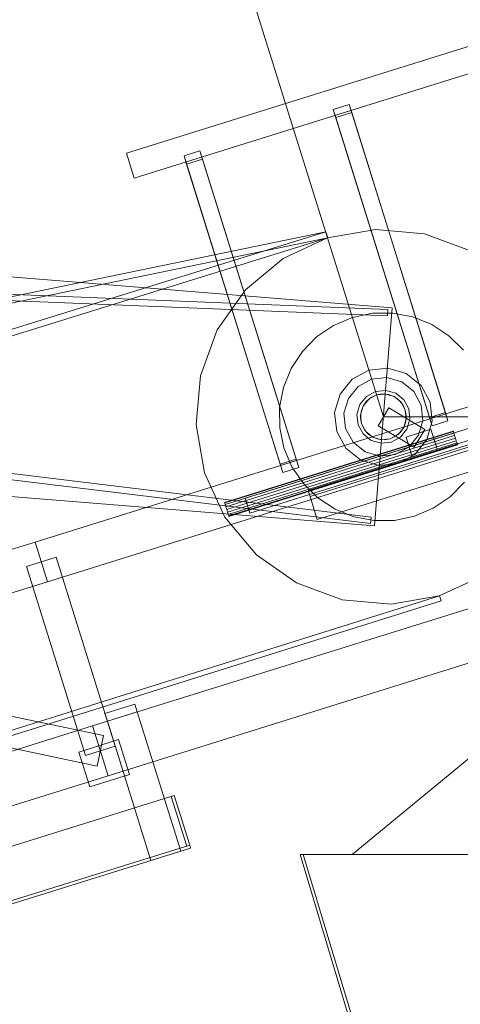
# Model space of a CAD drawing. Header units: millimetres. Extents: x -2233 to 61924, y -68080 to 6847.
# Tile 836 of 1056: x 24231 to 24654, y 2686 to 3631. Entities that reach past the tile are written whole.
import ezdxf

# ---------------------------------------------------------------- set-up
doc = ezdxf.new("R2010")
doc.units = ezdxf.units.MM
for name, color, linetype, lineweight in [('COTAS_P', 1, 'Continuous', 0), ('lateral_briquetadora', 7, 'Continuous', 0), ('lateral_C02', 7, 'Continuous', 0), ('lateral_C02-briq', 7, 'Continuous', 0)]:
    doc.layers.add(name, color=color, linetype=linetype, lineweight=lineweight)
doc.dimstyles.new('R19_100', dxfattribs={"dimtxt": 250, "dimasz": 150, "dimexe": 150, "dimexo": 80, "dimgap": 100, "dimtad": 1, "dimtih": 1, "dimtoh": 1, "dimdsep": 46, "dimcen": 0.09, "dimadec": 0, "dimazin": 0, "dimtfac": 1, "dimtdec": 4, "dimtofl": 0, "dimtmove": 0, "dimatfit": 3, "dimfxl": 1, "dimtolj": 1, "dimtzin": 0, "dimarcsym": 0})

# ---------------------------------------------------------------- blocks, each defined once
blk = doc.blocks.new('DIM_R28_4')
at = {"layer": 'COTAS_P'}
for p, q in [((15248.37, 1279.09), (24311.82, 4109.09)), ((24311.82, 4109.09), (24155.23, 4107.34)), ((24311.82, 4109.09), (24182.05, 4021.43)), ((24580.07, 3250), (24311.82, 4109.09)), ((15248.37, 1279.09), (15378.14, 1366.76)), ((15248.37, 1279.09), (15404.97, 1280.85)), ((15516.62, 420), (15248.37, 1279.09))]:
    blk.add_line(p, q, dxfattribs=at)
blk.add_text('9495 P', height=250, rotation=17.34062, dxfattribs=at).set_placement((19750.29, 2789.55))
blk = doc.blocks.new('DIM_R28_6')
at = {"layer": 'COTAS_P'}
for p, q in [((24580.07, 3250), (24980.07, 3250)), ((24980.07, 3250), (24935.07, 3100)), ((24980.07, 0), (24980.07, 3250)), ((24980.07, 3250), (25025.07, 3100)), ((24980.07, 0), (24935.07, 150)), ((24980.07, 0), (25025.07, 150)), ((24580.07, 0), (24980.07, 0))]:
    blk.add_line(p, q, dxfattribs=at)
blk.add_text('3250 P', height=250, rotation=90, dxfattribs=at).set_placement((24880.07, 1625))

msp = doc.modelspace()

# ---------------------------------------------------------------- linework, layer by layer
at = {"layer": 'lateral_briquetadora'}
for p, q in [((25200.067, 2830), (24500.067, 2830)), ((24500.067, 2830), (24650.067, 2330)), ((24500.067, 2830), (24503.067, 2830)), ((24653.067, 2330), (24503.067, 2830))]:
    msp.add_line(p, q, dxfattribs=at)
at = {"layer": 'lateral_C02'}
for p, q in [((24333.453, 3502.995), (24868.001, 3669.904)), ((24340.905, 3479.131), (24875.452, 3646.04)), ((24531.901, 3545.175), (24547.174, 3549.944)), ((24534.354, 3537.318), (24531.901, 3545.175)), ((24624.297, 3249.265), (24531.901, 3545.175)), ((24547.174, 3549.944), (24549.627, 3542.087)), ((24639.57, 3254.034), (24547.174, 3549.944)), ((24549.627, 3542.087), (24534.354, 3537.318)), ((24626.75, 3241.407), (24534.354, 3537.318)), ((24549.627, 3542.087), (24642.023, 3246.176)), ((24333.453, 3502.995), (24340.905, 3479.131)), ((24388.718, 3500.468), (24403.991, 3505.237)), ((24391.172, 3492.61), (24388.718, 3500.468)), ((24481.114, 3204.557), (24388.718, 3500.468)), ((24406.445, 3497.379), (24391.172, 3492.61)), ((24403.991, 3505.237), (24406.445, 3497.379)), ((24496.387, 3209.326), (24403.991, 3505.237)), ((24406.445, 3497.379), (24498.841, 3201.469)), ((24483.568, 3196.7), (24391.172, 3492.61)), ((23589.024, 3435.427), (24588.525, 3354.659)), ((24524.933, 3427.641), (23830.921, 3284.307)), ((23832.7, 3278.577), (24526.711, 3421.91)), ((23851.323, 3218.571), (24524.933, 3427.641)), ((24526.711, 3421.91), (23853.102, 3212.841)), ((24526.418, 3421.819), (24483.776, 3402.079)), ((24524.933, 3427.641), (24526.711, 3421.91)), ((24572.716, 3429.85), (24526.418, 3421.819)), ((24619.515, 3425.624), (24572.716, 3429.85)), ((24663.626, 3409.43), (24619.515, 3425.624)), ((23583.132, 3393.716), (24584.262, 3352.915)), ((24483.776, 3402.079), (24447.696, 3371.975)), ((23582.888, 3387.721), (24584.017, 3346.92)), ((24447.696, 3371.975), (24420.637, 3333.559)), ((24550.262, 3345.455), (24569.457, 3349.436)), ((24569.457, 3349.436), (24589.06, 3349.595)), ((24588.525, 3354.659), (24571.61, 3145.341)), ((24584.262, 3352.915), (24584.017, 3346.92)), ((24589.06, 3349.595), (24608.317, 3345.927)), ((24608.317, 3345.927), (24626.489, 3338.572)), ((24516.002, 3326.783), (24532.213, 3337.806)), ((24532.213, 3337.806), (24550.262, 3345.455)), ((24626.489, 3338.572), (24642.877, 3327.814)), ((24420.637, 3333.559), (24404.443, 3289.448)), ((24642.877, 3327.814), (24656.85, 3314.065)), ((24502.253, 3312.809), (24516.002, 3326.783)), ((24491.495, 3296.421), (24502.253, 3312.809)), ((24245.673, 3129.873), (24756.357, 3289.331)), ((24404.443, 3289.448), (24400.218, 3242.649)), ((24484.141, 3278.25), (24491.495, 3296.421)), ((24566.059, 3294.864), (24549.957, 3286.088)), ((24584.294, 3296.81), (24566.059, 3294.864)), ((24601.886, 3291.629), (24584.294, 3296.81)), ((24616.155, 3280.111), (24601.886, 3291.629)), ((24549.957, 3286.088), (24538.439, 3271.818)), ((24568.742, 3286.273), (24555.723, 3279.178)), ((24583.485, 3287.846), (24568.742, 3286.273)), ((24597.708, 3283.657), (24583.485, 3287.846)), ((24609.245, 3274.345), (24597.708, 3283.657)), ((24624.931, 3264.008), (24616.155, 3280.111)), ((23573.713, 3274.182), (24568.404, 3153.704)), ((24480.473, 3258.993), (24484.141, 3278.25)), ((24538.439, 3271.818), (24533.258, 3254.227)), ((24555.723, 3279.178), (24546.41, 3267.64)), ((24572.467, 3274.341), (24563.731, 3269.58)), ((24573.51, 3271), (24565.973, 3266.892)), ((24568.299, 3268.587), (24573.51, 3271)), ((24582.361, 3275.397), (24572.467, 3274.341)), ((24573.51, 3271), (24579.169, 3271.982)), ((24582.046, 3271.911), (24573.51, 3271)), ((24579.169, 3271.982), (24584.889, 3271.465)), ((24590.28, 3269.486), (24582.046, 3271.911)), ((24591.905, 3272.586), (24582.361, 3275.397)), ((24584.889, 3271.465), (24590.28, 3269.486)), ((24599.647, 3266.337), (24591.905, 3272.586)), ((24616.34, 3261.326), (24609.245, 3274.345)), ((23572.992, 3268.225), (24567.683, 3147.747)), ((24546.41, 3267.64), (24542.221, 3253.417)), ((24557.482, 3261.837), (24554.671, 3252.293)), ((24563.731, 3269.58), (24557.482, 3261.837)), ((24565.973, 3266.892), (24560.582, 3260.213)), ((24560.582, 3260.213), (24563.889, 3264.908)), ((24563.889, 3264.908), (24568.299, 3268.587)), ((24596.96, 3264.094), (24590.28, 3269.486)), ((24590.28, 3269.486), (24594.976, 3266.179)), ((24594.976, 3266.179), (24598.655, 3261.769)), ((24601.068, 3256.557), (24596.96, 3264.094)), ((24598.655, 3261.769), (24601.068, 3256.557)), ((24604.409, 3257.6), (24599.647, 3266.337)), ((24617.914, 3246.583), (24616.34, 3261.326)), ((24626.877, 3245.773), (24624.931, 3264.008)), ((24480.632, 3239.39), (24480.473, 3258.993)), ((24533.258, 3254.227), (24535.204, 3235.992)), ((24542.221, 3253.417), (24543.795, 3238.674)), ((24554.671, 3252.293), (24555.726, 3242.4)), ((24558.086, 3249.102), (24558.602, 3254.821)), ((24560.582, 3260.213), (24558.157, 3251.978)), ((24558.157, 3251.978), (24559.067, 3243.443)), ((24558.602, 3254.821), (24560.582, 3260.213)), ((24585.169, 3258.601), (24574.966, 3241.399)), ((24619.883, 3238.012), (24585.169, 3258.601)), ((24601.978, 3248.022), (24601.068, 3256.557)), ((24601.068, 3256.557), (24602.049, 3250.898)), ((24605.464, 3247.707), (24604.409, 3257.6)), ((24639.57, 3254.034), (24624.297, 3249.265)), ((24642.023, 3246.176), (24639.57, 3254.034)), ((24257.595, 3091.691), (24768.279, 3251.149)), ((24400.218, 3242.649), (24408.249, 3196.351)), ((24447.317, 3171.883), (24685.954, 3246.396)), ((24555.726, 3242.4), (24560.488, 3233.663)), ((24559.067, 3243.443), (24558.086, 3249.102)), ((24559.067, 3243.443), (24563.175, 3235.906)), ((24561.48, 3238.231), (24559.067, 3243.443)), ((24599.553, 3239.787), (24601.978, 3248.022)), ((24601.533, 3245.179), (24599.553, 3239.787)), ((24602.049, 3250.898), (24601.533, 3245.179)), ((24602.653, 3238.163), (24605.464, 3247.707)), ((24613.725, 3232.36), (24617.914, 3246.583)), ((24621.696, 3228.182), (24626.877, 3245.773)), ((24624.297, 3249.265), (24626.75, 3241.407)), ((24626.75, 3241.407), (24642.023, 3246.176)), ((24427.63, 3167.831), (24647.176, 3236.383)), ((24427.789, 3167.322), (24647.335, 3235.874)), ((24428.241, 3165.874), (24647.787, 3234.426)), ((24484.613, 3220.195), (24480.632, 3239.39)), ((24507.868, 3179.266), (24679.687, 3232.915)), ((24535.204, 3235.992), (24543.979, 3219.889)), ((24543.795, 3238.674), (24550.89, 3225.655)), ((24560.488, 3233.663), (24568.23, 3227.414)), ((24565.159, 3233.821), (24561.48, 3238.231)), ((24563.175, 3235.906), (24569.855, 3230.514)), ((24569.855, 3230.514), (24565.159, 3233.821)), ((24609.681, 3220.81), (24574.966, 3241.399)), ((24586.625, 3229), (24594.162, 3233.108)), ((24596.246, 3235.092), (24591.836, 3231.413)), ((24594.162, 3233.108), (24599.553, 3239.787)), ((24599.553, 3239.787), (24596.246, 3235.092)), ((24596.404, 3230.42), (24602.653, 3238.163)), ((24601.837, 3230.607), (24625.701, 3238.058)), ((24619.883, 3238.012), (24609.681, 3220.81)), ((24631.662, 3218.967), (24625.701, 3238.058)), ((24647.335, 3235.874), (24647.176, 3236.383)), ((24647.787, 3234.426), (24647.335, 3235.874)), ((24648.464, 3232.258), (24647.787, 3234.426)), ((23572.11, 3226.109), (24571.61, 3145.341)), ((24428.918, 3163.706), (24648.464, 3232.258)), ((24649.263, 3229.701), (24429.716, 3161.149)), ((24430.515, 3158.592), (24650.061, 3227.144)), ((24431.191, 3156.424), (24650.738, 3224.976)), ((24431.644, 3154.976), (24651.19, 3223.528)), ((24431.802, 3154.467), (24651.349, 3223.019)), ((24451.788, 3157.565), (24690.425, 3232.078)), ((24509.061, 3175.448), (24680.88, 3229.097)), ((24509.657, 3173.539), (24681.476, 3227.188)), ((24550.89, 3225.655), (24562.427, 3216.343)), ((24568.23, 3227.414), (24577.774, 3224.603)), ((24569.855, 3230.514), (24578.089, 3228.089)), ((24575.246, 3228.535), (24569.855, 3230.514)), ((24580.966, 3228.018), (24575.246, 3228.535)), ((24577.774, 3224.603), (24587.668, 3225.659)), ((24578.089, 3228.089), (24586.625, 3229)), ((24586.625, 3229), (24580.966, 3228.018)), ((24591.836, 3231.413), (24586.625, 3229)), ((24587.668, 3225.659), (24596.404, 3230.42)), ((24601.837, 3230.607), (24607.798, 3211.516)), ((24604.412, 3220.822), (24613.725, 3232.36)), ((24610.178, 3213.912), (24621.696, 3228.182)), ((24649.263, 3229.701), (24648.464, 3232.258)), ((24649.263, 3229.701), (24650.061, 3227.144)), ((24650.061, 3227.144), (24650.738, 3224.976)), ((24650.738, 3224.976), (24651.19, 3223.528)), ((24651.19, 3223.528), (24651.349, 3223.019)), ((24492.261, 3202.145), (24484.613, 3220.195)), ((24543.979, 3219.889), (24558.249, 3208.371)), ((24562.427, 3216.343), (24576.65, 3212.154)), ((24576.65, 3212.154), (24591.393, 3213.727)), ((24591.393, 3213.727), (24604.412, 3220.822)), ((24594.076, 3205.136), (24610.178, 3213.912)), ((24607.798, 3211.516), (24631.662, 3218.967)), ((24496.387, 3209.326), (24481.114, 3204.557)), ((24481.114, 3204.557), (24483.568, 3196.7)), ((24498.841, 3201.469), (24496.387, 3209.326)), ((24516.512, 3151.584), (24688.331, 3205.233)), ((24558.249, 3208.371), (24575.841, 3203.19)), ((24575.841, 3203.19), (24594.076, 3205.136)), ((24408.249, 3196.351), (24427.989, 3153.709)), ((24483.568, 3196.7), (24498.841, 3201.469)), ((24503.285, 3185.935), (24492.261, 3202.145)), ((24517.258, 3172.186), (24503.285, 3185.935)), ((24657.882, 3187.191), (24644.133, 3173.217)), ((24507.868, 3179.266), (24509.657, 3173.539)), ((24427.789, 3167.322), (24427.63, 3167.831)), ((24428.241, 3165.874), (24427.789, 3167.322)), ((24447.317, 3171.883), (24451.788, 3157.565)), ((24509.061, 3175.448), (24516.512, 3151.584)), ((24533.646, 3161.428), (24517.258, 3172.186)), ((24644.133, 3173.217), (24627.922, 3162.194)), ((24428.918, 3163.706), (24428.241, 3165.874)), ((24429.716, 3161.149), (24428.918, 3163.706)), ((24430.515, 3158.592), (24429.716, 3161.149)), ((24430.515, 3158.592), (24431.191, 3156.424)), ((24551.818, 3154.073), (24533.646, 3161.428)), ((24627.922, 3162.194), (24609.873, 3154.545)), ((24427.989, 3153.709), (24458.093, 3117.629)), ((24431.191, 3156.424), (24431.644, 3154.976)), ((24431.644, 3154.976), (24431.802, 3154.467)), ((24571.075, 3150.405), (24551.818, 3154.073)), ((24568.404, 3153.704), (24567.683, 3147.747)), ((24590.678, 3150.564), (24571.075, 3150.405)), ((24609.873, 3154.545), (24590.678, 3150.564)), ((23921.126, 3028.536), (24245.673, 3129.873)), ((24245.673, 3129.873), (24257.595, 3091.691)), ((24265.952, 3115.253), (24237.316, 3106.312)), ((24265.952, 3115.253), (24322.582, 2933.889)), ((24300.813, 2953.282), (24811.497, 3112.739)), ((24458.093, 3117.629), (24496.509, 3090.57)), ((24293.946, 2924.947), (24237.316, 3106.312)), ((23933.048, 2990.354), (24257.595, 3091.691)), ((24633.717, 3078.181), (24676.359, 3097.921)), ((24496.509, 3090.57), (24540.62, 3074.376)), ((15575.415, 232.817), (24634.01, 3078.273)), ((15576.913, 228.047), (24635.508, 3073.503)), ((24540.62, 3074.376), (24587.419, 3070.15)), ((24587.419, 3070.15), (24633.717, 3078.181)), ((24634.01, 3078.273), (24635.508, 3073.503)), ((24315.715, 2905.554), (24826.399, 3065.012)), ((23930.169, 3024.125), (24311.346, 2944.098)), ((23924.005, 2994.765), (24305.182, 2914.738)), ((24312.746, 2965.389), (24341.383, 2974.33)), ((24343.767, 2966.694), (24341.383, 2974.33)), ((24312.746, 2965.389), (24315.131, 2957.753)), ((24315.131, 2957.753), (24343.767, 2966.694)), ((24385.495, 2833.057), (24343.767, 2966.694)), ((23976.266, 2851.944), (24300.813, 2953.282)), ((24300.813, 2953.282), (24315.715, 2905.554)), ((24315.131, 2957.753), (24356.858, 2824.116)), ((24287.683, 2928.23), (24325.865, 2940.152)), ((24311.346, 2944.098), (24305.182, 2914.738)), ((24336.296, 2906.743), (24325.865, 2940.152)), ((24322.582, 2933.889), (24293.946, 2924.947)), ((24287.683, 2928.23), (24298.114, 2894.82)), ((23991.168, 2804.217), (24315.715, 2905.554)), ((24298.114, 2894.82), (24336.296, 2906.743)), ((23959.241, 2755.486), (24379.243, 2886.629)), ((24376.38, 2885.735), (24379.243, 2886.629)), ((24376.38, 2885.735), (24391.282, 2838.007)), ((24394.146, 2838.901), (24379.243, 2886.629)), ((23974.144, 2707.759), (24394.146, 2838.901)), ((23975.038, 2704.895), (24395.04, 2836.038)), ((24391.282, 2838.007), (24394.146, 2838.901)), ((24395.04, 2836.038), (24394.146, 2838.901)), ((24356.858, 2824.116), (24385.495, 2833.057))]:
    msp.add_line(p, q, dxfattribs=at)
at = {"layer": 'lateral_C02-briq'}
for p, q in [((24550.067, 2830), (24775.067, 3015)), ((25150.067, 2830), (24550.067, 2830))]:
    msp.add_line(p, q, dxfattribs=at)

# ---------------------------------------------------------------- dimensions: what is measured, and where the dimension line sits
at = {"layer": 'COTAS_P'}
for p1, distance, picture, middle in [((15516.618, 420), 900, 'DIM_R28_4', (19780.096, 2694.095)), ((24580.067, 0), -400, 'DIM_R28_6', (24980.067, 1625))]:
    dim = msp.add_aligned_dim(p1=p1, p2=(24580.067, 3250), distance=distance, text='<> P', dimstyle='R19_100', dxfattribs=at)
    dim.commit()
    dim.dimension.update_dxf_attribs({"geometry": picture, "text_midpoint": middle})

doc.saveas('drawing.dxf')
